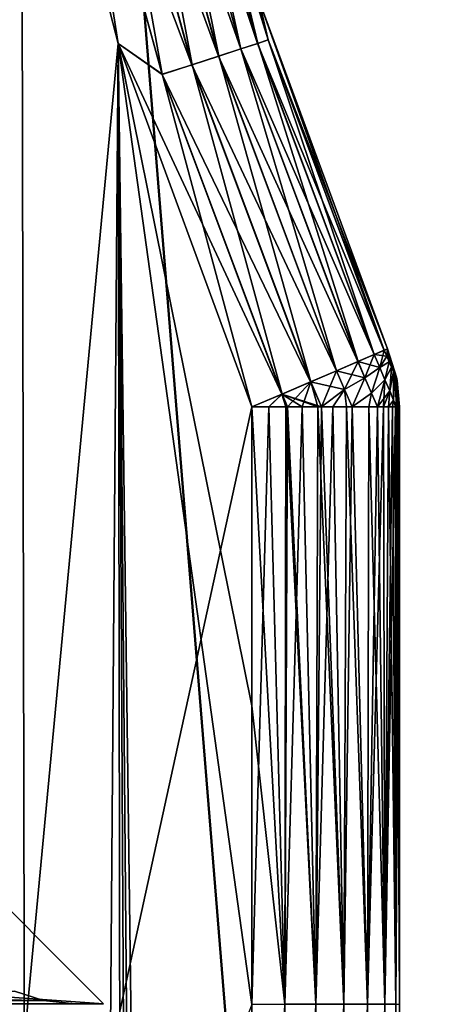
# Model space of a CAD drawing. Header units: metres. Extents: x -206 to 75, y -104 to 104.
# Tile 1041 of 1056: x 62.03 to 64.88, y 0 to 6.66. Entities that reach past the tile are written whole.
import ezdxf

# ---------------------------------------------------------------- set-up
doc = ezdxf.new("R2010")
doc.units = ezdxf.units.M
doc.layers.add('solid_01_1-CONSUMER_THERM_B_125288', color=7, linetype='CONTINUOUS')

msp = doc.modelspace()

# ---------------------------------------------------------------- linework, layer by layer
at = {"layer": 'solid_01_1-CONSUMER_THERM_B_125288'}
for points in [[(37.641285, -67.320755), (69.485435, 75.004799), (69.506912, -74.995201)], [(37.641285, -67.320755), (37.742935, -66.77655), (69.485435, 75.004799)], [(37.723892, 66.223442), (69.485435, 75.004799), (37.742855, -66.222939)], [(37.742935, -66.77655), (37.742855, -66.222939), (69.485435, 75.004799)], [(59.712963, 45.654583, 1.5), (69.506912, -74.995201, 1.5), (69.485435, 75.004799, 1.5)], [(59.712963, 45.654583, 1.5), (59.785141, 44.678574, 1.5), (69.506912, -74.995201, 1.5)], [(59.785141, 44.678574, 1.5), (59.79797, -44.670933, 1.5), (69.506912, -74.995201, 1.5)], [(62.264278, 19.72863, 66.5), (48.598515, 19.998343, 66.5), (48.599876, 0.998342, 66.5)], [(62.112293, 19.48123, 66.5), (62.264278, 19.72863, 66.5), (48.599876, 0.998342, 66.5)], [(62.014786, 19.259922, 66.5), (62.112293, 19.48123, 66.5), (48.599876, 0.998342, 66.5)], [(63.504753, 16.096836, 72.099998), (60.683029, 18.917753, 72.099998), (58.599808, 1.003241, 72.099998)], [(63.629177, 15.945251, 72.099998), (63.504753, 16.096836, 72.099998), (58.599808, 1.003241, 72.099998)], [(63.721561, 15.772441, 72.099998), (63.629177, 15.945251, 72.099998), (58.599808, 1.003241, 72.099998)], [(63.778484, 15.584934, 72.099998), (63.721561, 15.772441, 72.099998), (58.599808, 1.003241, 72.099998)], [(63.797745, 15.389772, 72.099998), (63.778484, 15.584934, 72.099998), (58.599808, 1.003241, 72.099998)], [(63.797745, 15.389772, 72.099998), (58.599808, 1.003241, 72.099998), (61.398727, 8.526005, 72.099998)], [(61.51181, 14.249249, 75.400002), (61.411285, -60.489021, 75.400002), (62.181705, -59.458954, 75.400002)], [(61.644127, 11.631385, 75.400002), (61.51181, 14.249249, 75.400002), (62.181705, -59.458954, 75.400002)], [(61.644123, 11.631423, 63.5), (62.039356, 9.040173, 63.5), (61.600677, -5.096644, 63.5)], [(62.03936, 9.040139, 75.400002), (61.644127, 11.631385, 75.400002), (62.181705, -59.458954, 75.400002)], [(62.015507, 9.238685, 66.5), (48.599876, 0.998342, 66.5), (62.113052, 9.017377, 66.5)], [(62.113052, 9.017377, 66.5), (48.599876, 0.998342, 66.5), (61.599339, 8.499276, 66.5)], [(62.039356, 9.040173, 63.5), (62.693485, 6.501882, 63.5), (61.600677, -5.096644, 63.5)], [(62.378593, 8.520164, 63.524879), (62.693485, 6.501882, 63.5), (62.039356, 9.040173, 63.5)], [(62.693497, 6.501851, 75.400002), (62.03936, 9.040139, 75.400002), (62.181705, -59.458954, 75.400002)], [(62.379425, 8.520352, 75.374931), (62.03936, 9.040139, 75.400002), (62.693497, 6.501851, 75.400002)], [(62.924618, 8.64467, 63.876354), (63.040905, 8.671185, 64.066139), (63.63868, 6.502757, 64.066025)], [(62.925148, 8.644791, 75.022964), (63.525803, 6.46612, 75.022964), (63.041271, 8.67127, 74.833076)], [(63.040905, 8.671185, 64.066139), (63.113056, 8.687638, 64.277725), (63.709091, 6.52561, 64.277603)], [(63.63868, 6.502757, 64.066025), (63.040905, 8.671185, 64.066139), (63.709091, 6.52561, 64.277603)], [(63.041271, 8.67127, 74.833076), (63.639091, 6.50289, 74.833076), (63.113243, 8.687681, 74.621429)], [(63.525803, 6.46612, 75.022964), (63.639091, 6.50289, 74.833076), (63.041271, 8.67127, 74.833076)], [(63.709091, 6.52561, 64.277603), (63.113056, 8.687638, 64.277725), (63.647923, 6.800286, 64.5)], [(63.113243, 8.687681, 74.621429), (63.709305, 6.525679, 74.621429), (63.647923, 6.800286, 74.400002)], [(63.639091, 6.50289, 74.833076), (63.709305, 6.525679, 74.621429), (63.113243, 8.687681, 74.621429)], [(62.584927, 8.567212, 63.598751), (62.770035, 8.609422, 63.717903), (63.374386, 6.416976, 63.717827)], [(62.585693, 8.567388, 75.300873), (63.194641, 6.358637, 75.300873), (62.770702, 8.609573, 75.181549)], [(62.770035, 8.609422, 63.717903), (62.924618, 8.64467, 63.876354), (63.525211, 6.465928, 63.876255)], [(63.374386, 6.416976, 63.717827), (62.770035, 8.609422, 63.717903), (63.525211, 6.465928, 63.876255)], [(62.770702, 8.609573, 75.181549), (63.37513, 6.417217, 75.181549), (62.925148, 8.644791, 75.022964)], [(63.194641, 6.358637, 75.300873), (63.37513, 6.417217, 75.181549), (62.770702, 8.609573, 75.181549)], [(63.525211, 6.465928, 63.876255), (62.924618, 8.64467, 63.876354), (63.63868, 6.502757, 64.066025)], [(63.37513, 6.417217, 75.181549), (63.525803, 6.46612, 75.022964), (62.925148, 8.644791, 75.022964)], [(63.193787, 6.35836, 63.598698), (62.378593, 8.520164, 63.524879), (62.584927, 8.567212, 63.598751)], [(62.585693, 8.567388, 75.300873), (62.379425, 8.520352, 75.374931), (62.993412, 6.293325, 75.374931)], [(63.193787, 6.35836, 63.598698), (62.584927, 8.567212, 63.598751), (63.374386, 6.416976, 63.717827)], [(62.585693, 8.567388, 75.300873), (62.993412, 6.293325, 75.374931), (63.194641, 6.358637, 75.300873)], [(62.378593, 8.520164, 63.524879), (62.992485, 6.293025, 63.524849), (62.693485, 6.501882, 63.5)], [(63.193787, 6.35836, 63.598698), (62.992485, 6.293025, 63.524849), (62.378593, 8.520164, 63.524879)], [(62.993412, 6.293325, 75.374931), (62.379425, 8.520352, 75.374931), (62.693497, 6.501851, 75.400002)], [(63.647923, 6.800286, 64.5), (63.647923, 6.800286, 74.400002), (64.519356, 4.435468, 74.400002)], [(64.496529, 4.425722, 74.621429), (64.519356, 4.435468, 74.400002), (63.647923, 6.800286, 74.400002)], [(64.519356, 4.435468, 64.5), (63.647923, 6.800286, 64.5), (64.519356, 4.435468, 74.400002)], [(63.709305, 6.525679, 74.621429), (64.496529, 4.425722, 74.621429), (63.647923, 6.800286, 74.400002)], [(63.709091, 6.52561, 64.277603), (63.647923, 6.800286, 64.5), (64.519356, 4.435468, 64.5)], [(62.693485, 6.501882, 63.5), (63.599659, 4.042841, 63.5), (61.600677, -5.096644, 63.5)], [(62.693497, 6.501851, 75.400002), (62.181705, -59.458954, 75.400002), (62.797161, -58.330135, 75.400002)], [(63.803307, 4.129779, 63.524822), (63.599659, 4.042841, 63.5), (62.693485, 6.501882, 63.5)], [(62.992485, 6.293025, 63.524849), (63.803307, 4.129779, 63.524822), (62.693485, 6.501882, 63.5)], [(62.693497, 6.501851, 75.400002), (63.517704, -55.867325, 75.400002), (63.599949, -0.000581, 75.400002)], [(63.599804, 2.021132, 75.400002), (62.693497, 6.501851, 75.400002), (63.599949, -0.000581, 75.400002)], [(62.693497, 6.501851, 75.400002), (63.246006, -57.123341, 75.400002), (63.517704, -55.867325, 75.400002)], [(62.693497, 6.501851, 75.400002), (63.043129, -57.73494, 75.400002), (63.246006, -57.123341, 75.400002)], [(62.693497, 6.501851, 75.400002), (62.797161, -58.330135, 75.400002), (63.043129, -57.73494, 75.400002)], [(63.599804, 2.021132, 75.400002), (63.599659, 4.042845, 75.400002), (62.693497, 6.501851, 75.400002)], [(62.993412, 6.293325, 75.374931), (62.693497, 6.501851, 75.400002), (63.599659, 4.042845, 75.400002)], [(63.374386, 6.416976, 63.717827), (63.525211, 6.465928, 63.876255), (64.318451, 4.349699, 63.87616)], [(63.37513, 6.417217, 75.181549), (64.173401, 4.287777, 75.181549), (63.525803, 6.46612, 75.022964)], [(63.525211, 6.465928, 63.876255), (63.63868, 6.502757, 64.066025), (64.428192, 4.396547, 64.06591)], [(63.525211, 6.465928, 63.876255), (64.428192, 4.396547, 64.06591), (64.318451, 4.349699, 63.87616)], [(63.525803, 6.46612, 75.022964), (64.319092, 4.349974, 75.022964), (63.639091, 6.50289, 74.833076)], [(63.525803, 6.46612, 75.022964), (64.173401, 4.287777, 75.181549), (64.319092, 4.349974, 75.022964)], [(63.63868, 6.502757, 64.066025), (63.709091, 6.52561, 64.277603), (64.4963, 4.425624, 64.277481)], [(63.63868, 6.502757, 64.066025), (64.4963, 4.425624, 64.277481), (64.428192, 4.396547, 64.06591)], [(63.639091, 6.50289, 74.833076), (64.428635, 4.396738, 74.833076), (63.709305, 6.525679, 74.621429)], [(63.639091, 6.50289, 74.833076), (64.319092, 4.349974, 75.022964), (64.428635, 4.396738, 74.833076)], [(63.709091, 6.52561, 64.277603), (64.519356, 4.435468, 64.5), (64.4963, 4.425624, 64.277481)], [(63.709305, 6.525679, 74.621429), (64.428635, 4.396738, 74.833076), (64.496529, 4.425722, 74.621429)], [(63.193787, 6.35836, 63.598698), (63.374386, 6.416976, 63.717827), (64.1726, 4.287433, 63.717751)], [(63.194641, 6.358637, 75.300873), (63.998886, 4.213275, 75.300873), (63.37513, 6.417217, 75.181549)], [(63.374386, 6.416976, 63.717827), (64.318451, 4.349699, 63.87616), (64.1726, 4.287433, 63.717751)], [(63.37513, 6.417217, 75.181549), (63.998886, 4.213275, 75.300873), (64.173401, 4.287777, 75.181549)], [(63.193787, 6.35836, 63.598698), (63.997955, 4.212878, 63.59864), (62.992485, 6.293025, 63.524849)], [(63.194641, 6.358637, 75.300873), (62.993412, 6.293325, 75.374931), (63.80431, 4.130208, 75.374931)], [(63.193787, 6.35836, 63.598698), (64.1726, 4.287433, 63.717751), (63.997955, 4.212878, 63.59864)], [(63.194641, 6.358637, 75.300873), (63.80431, 4.130208, 75.374931), (63.998886, 4.213275, 75.300873)], [(62.992485, 6.293025, 63.524849), (63.997955, 4.212878, 63.59864), (63.803307, 4.129779, 63.524822)], [(62.993412, 6.293325, 75.374931), (63.599659, 4.042845, 75.400002), (63.80431, 4.130208, 75.374931)], [(64.428192, 4.396547, 64.06591), (64.4963, 4.425624, 64.277481), (64.513359, 4.385735, 64.281891)], [(64.496529, 4.425722, 74.621429), (64.428635, 4.396738, 74.833076), (64.46582, 4.309634, 74.822594)], [(64.513489, 4.385992, 74.617172), (64.496529, 4.425722, 74.621429), (64.46582, 4.309634, 74.822594)], [(64.513359, 4.385735, 64.281891), (64.4963, 4.425624, 64.277481), (64.519356, 4.435468, 64.5)], [(64.513489, 4.385992, 74.617172), (64.519356, 4.435468, 74.400002), (64.496529, 4.425722, 74.621429)], [(64.529747, 4.347428, 64.29467), (64.513359, 4.385735, 64.281891), (64.519356, 4.435468, 64.5)], [(64.5298, 4.34779, 74.604568), (64.519356, 4.435468, 74.400002), (64.513489, 4.385992, 74.617172)], [(64.579369, 4.243254, 74.400002), (64.519356, 4.435468, 64.5), (64.519356, 4.435468, 74.400002)], [(64.579369, 4.243254, 74.400002), (64.519356, 4.435468, 74.400002), (64.583466, 4.222076, 74.400002)], [(64.581795, 4.225989, 74.443199), (64.583466, 4.222076, 74.400002), (64.519356, 4.435468, 74.400002)], [(64.54483, 4.312582, 74.584106), (64.519356, 4.435468, 74.400002), (64.5298, 4.34779, 74.604568)], [(64.557999, 4.281722, 74.556572), (64.519356, 4.435468, 74.400002), (64.54483, 4.312582, 74.584106)], [(64.568817, 4.256396, 74.523018), (64.519356, 4.435468, 74.400002), (64.557999, 4.281722, 74.556572)], [(64.576851, 4.237577, 74.484734), (64.519356, 4.435468, 74.400002), (64.568817, 4.256396, 74.523018)], [(64.581795, 4.225989, 74.443199), (64.519356, 4.435468, 74.400002), (64.576851, 4.237577, 74.484734)], [(64.579369, 4.243254, 74.400002), (64.579369, 4.243254, 64.5), (64.519356, 4.435468, 64.5)], [(64.581818, 4.225853, 64.456772), (64.519356, 4.435468, 64.5), (64.579369, 4.243254, 64.5)], [(64.54483, 4.312171, 64.315323), (64.529747, 4.347428, 64.29467), (64.519356, 4.435468, 64.5)], [(64.558037, 4.281318, 64.34304), (64.54483, 4.312171, 64.315323), (64.519356, 4.435468, 64.5)], [(64.568863, 4.256046, 64.376755), (64.558037, 4.281318, 64.34304), (64.519356, 4.435468, 64.5)], [(64.576889, 4.23732, 64.415161), (64.568863, 4.256046, 64.376755), (64.519356, 4.435468, 64.5)], [(64.581818, 4.225853, 64.456772), (64.576889, 4.23732, 64.415161), (64.519356, 4.435468, 64.5)], [(64.1726, 4.287433, 63.717751), (64.318451, 4.349699, 63.87616), (64.365425, 4.240253, 63.887932)], [(64.173401, 4.287777, 75.181549), (64.227242, 4.161676, 75.169434), (64.319092, 4.349974, 75.022964)], [(64.227242, 4.161676, 75.169434), (64.365814, 4.240539, 75.011497), (64.319092, 4.349974, 75.022964)], [(64.318451, 4.349699, 63.87616), (64.428192, 4.396547, 64.06591), (64.46553, 4.309318, 64.076622)], [(64.365425, 4.240253, 63.887932), (64.318451, 4.349699, 63.87616), (64.46553, 4.309318, 64.076622)], [(64.319092, 4.349974, 75.022964), (64.365814, 4.240539, 75.011497), (64.428635, 4.396738, 74.833076)], [(64.365814, 4.240539, 75.011497), (64.46582, 4.309634, 74.822594), (64.428635, 4.396738, 74.833076)], [(64.46553, 4.309318, 64.076622), (64.428192, 4.396547, 64.06591), (64.513359, 4.385735, 64.281891)], [(64.46553, 4.309318, 64.076622), (64.513359, 4.385735, 64.281891), (64.529747, 4.347428, 64.29467)], [(64.501038, 4.226393, 64.107803), (64.46553, 4.309318, 64.076622), (64.529747, 4.347428, 64.29467)], [(64.5298, 4.34779, 74.604568), (64.513489, 4.385992, 74.617172), (64.46582, 4.309634, 74.822594)], [(64.5298, 4.34779, 74.604568), (64.46582, 4.309634, 74.822594), (64.501205, 4.226746, 74.791649)], [(64.501038, 4.226393, 64.107803), (64.529747, 4.347428, 64.29467), (64.54483, 4.312171, 64.315323)], [(64.54483, 4.312582, 74.584106), (64.5298, 4.34779, 74.604568), (64.501205, 4.226746, 74.791649)], [(63.997955, 4.212878, 63.59864), (64.1726, 4.287433, 63.717751), (64.22686, 4.161448, 63.730225)], [(63.998886, 4.213275, 75.300873), (64.071732, 4.042875, 75.281563), (64.173401, 4.287777, 75.181549)], [(64.071732, 4.042875, 75.281563), (64.227242, 4.161676, 75.169434), (64.173401, 4.287777, 75.181549)], [(64.22686, 4.161448, 63.730225), (64.1726, 4.287433, 63.717751), (64.365425, 4.240253, 63.887932)], [(64.410637, 4.134941, 63.922222), (64.365425, 4.240253, 63.887932), (64.46553, 4.309318, 64.076622)], [(64.365814, 4.240539, 75.011497), (64.410812, 4.135134, 74.977509), (64.46582, 4.309634, 74.822594)], [(64.410637, 4.134941, 63.922222), (64.46553, 4.309318, 64.076622), (64.501038, 4.226393, 64.107803)], [(64.410812, 4.135134, 74.977509), (64.501205, 4.226746, 74.791649), (64.46582, 4.309634, 74.822594)], [(64.532997, 4.151783, 64.157936), (64.501038, 4.226393, 64.107803), (64.54483, 4.312171, 64.315323)], [(64.54483, 4.312582, 74.584106), (64.501205, 4.226746, 74.791649), (64.533081, 4.152088, 74.741745)], [(64.532997, 4.151783, 64.157936), (64.54483, 4.312171, 64.315323), (64.558037, 4.281318, 64.34304)], [(64.559868, 4.089092, 64.224571), (64.532997, 4.151783, 64.157936), (64.558037, 4.281318, 64.34304)], [(64.557999, 4.281722, 74.556572), (64.54483, 4.312582, 74.584106), (64.533081, 4.152088, 74.741745)], [(64.557999, 4.281722, 74.556572), (64.533081, 4.152088, 74.741745), (64.559898, 4.089273, 74.675301)], [(64.568817, 4.256396, 74.523018), (64.557999, 4.281722, 74.556572), (64.559898, 4.089273, 74.675301)], [(64.559868, 4.089092, 64.224571), (64.558037, 4.281318, 64.34304), (64.568863, 4.256046, 64.376755)], [(63.803307, 4.129779, 63.524822), (63.997955, 4.212878, 63.59864), (64.071732, 4.042875, 63.618439)], [(63.80431, 4.130208, 75.374931), (63.841629, 4.042859, 75.370285), (63.998886, 4.213275, 75.300873)], [(63.841629, 4.042859, 75.370285), (63.940258, 4.042865, 75.34021), (63.998886, 4.213275, 75.300873)], [(63.940258, 4.042865, 75.34021), (64.046814, 4.042873, 75.294456), (63.998886, 4.213275, 75.300873)], [(63.997955, 4.212878, 63.59864), (64.22686, 4.161448, 63.730225), (64.071732, 4.042875, 63.618439)], [(64.046814, 4.042873, 75.294456), (64.071732, 4.042875, 75.281563), (63.998886, 4.213275, 75.300873)], [(64.22686, 4.161448, 63.730225), (64.365425, 4.240253, 63.887932), (64.278656, 4.04289, 63.765862)], [(64.227242, 4.161676, 75.169434), (64.278656, 4.04289, 75.13414), (64.365814, 4.240539, 75.011497)], [(64.278656, 4.04289, 75.13414), (64.410812, 4.135134, 74.977509), (64.365814, 4.240539, 75.011497)], [(64.410637, 4.134941, 63.922222), (64.278656, 4.04289, 63.765862), (64.365425, 4.240253, 63.887932)], [(64.410637, 4.134941, 63.922222), (64.501038, 4.226393, 64.107803), (64.450363, 4.042902, 63.974361)], [(64.410812, 4.135134, 74.977509), (64.450363, 4.042902, 74.925644), (64.501205, 4.226746, 74.791649)], [(64.450363, 4.042902, 74.925644), (64.491158, 4.042905, 74.85302), (64.501205, 4.226746, 74.791649)], [(64.532997, 4.151783, 64.157936), (64.450363, 4.042902, 63.974361), (64.501038, 4.226393, 64.107803)], [(64.491158, 4.042905, 74.85302), (64.533081, 4.152088, 74.741745), (64.501205, 4.226746, 74.791649)], [(64.559868, 4.089092, 64.224571), (64.568863, 4.256046, 64.376755), (64.580261, 4.042912, 64.30397)], [(64.568817, 4.256396, 74.523018), (64.559898, 4.089273, 74.675301), (64.580261, 4.042912, 74.596024)], [(64.576851, 4.237577, 74.484734), (64.568817, 4.256396, 74.523018), (64.580261, 4.042912, 74.596024)], [(64.576889, 4.23732, 64.415161), (64.580261, 4.042912, 64.30397), (64.568863, 4.256046, 64.376755)], [(64.576851, 4.237577, 74.484734), (64.587288, 4.042912, 74.556831), (64.596375, 4.042912, 74.480972)], [(64.581795, 4.225989, 74.443199), (64.576851, 4.237577, 74.484734), (64.596375, 4.042912, 74.480972)], [(64.576851, 4.237577, 74.484734), (64.580261, 4.042912, 74.596024), (64.587288, 4.042912, 74.556831)], [(64.576889, 4.23732, 64.415161), (64.587288, 4.042912, 64.34317), (64.580261, 4.042912, 64.30397)], [(64.581818, 4.225853, 64.456772), (64.587288, 4.042912, 64.34317), (64.576889, 4.23732, 64.415161)], [(64.583466, 4.222076, 74.400002), (64.583466, 4.222076, 64.5), (64.579369, 4.243254, 64.5)], [(64.581818, 4.225853, 64.456772), (64.579369, 4.243254, 64.5), (64.583466, 4.222076, 64.5)], [(64.579369, 4.243254, 74.400002), (64.583466, 4.222076, 74.400002), (64.579369, 4.243254, 64.5)], [(64.581795, 4.225989, 74.443199), (64.599663, 4.042913, 74.400002), (64.583466, 4.222076, 74.400002)], [(64.581795, 4.225989, 74.443199), (64.596375, 4.042912, 74.480972), (64.599663, 4.042913, 74.400002)], [(64.581818, 4.225853, 64.456772), (64.583466, 4.222076, 64.5), (64.596375, 4.042912, 64.419022)], [(64.581818, 4.225853, 64.456772), (64.596375, 4.042912, 64.419022), (64.587288, 4.042912, 64.34317)], [(64.599663, 4.042913, 74.400002), (64.599663, 4.042913, 64.5), (64.583466, 4.222076, 64.5)], [(64.596375, 4.042912, 64.419022), (64.583466, 4.222076, 64.5), (64.599663, 4.042913, 64.5)], [(64.583466, 4.222076, 74.400002), (64.599663, 4.042913, 74.400002), (64.583466, 4.222076, 64.5)], [(64.071732, 4.042875, 75.281563), (64.147591, 4.042881, 75.236526), (64.227242, 4.161676, 75.169434)], [(64.22686, 4.161448, 63.730225), (64.147591, 4.042881, 63.663475), (64.071732, 4.042875, 63.618439)], [(64.147591, 4.042881, 75.236526), (64.24102, 4.042887, 75.167236), (64.227242, 4.161676, 75.169434)], [(64.22686, 4.161448, 63.730225), (64.24102, 4.042887, 63.732761), (64.147591, 4.042881, 63.663475)], [(64.22686, 4.161448, 63.730225), (64.278656, 4.04289, 63.765862), (64.24102, 4.042887, 63.732761)], [(64.24102, 4.042887, 75.167236), (64.278656, 4.04289, 75.13414), (64.227242, 4.161676, 75.169434)], [(64.278656, 4.04289, 75.13414), (64.392845, 4.042898, 75.00898), (64.410812, 4.135134, 74.977509)], [(64.410637, 4.134941, 63.922222), (64.392845, 4.042898, 63.891018), (64.278656, 4.04289, 63.765862)], [(64.392845, 4.042898, 75.00898), (64.450363, 4.042902, 74.925644), (64.410812, 4.135134, 74.977509)], [(64.410637, 4.134941, 63.922222), (64.450363, 4.042902, 63.974361), (64.392845, 4.042898, 63.891018)], [(64.532997, 4.151783, 64.157936), (64.491158, 4.042905, 64.046974), (64.450363, 4.042902, 63.974361)], [(64.491158, 4.042905, 74.85302), (64.525528, 4.042908, 74.77784), (64.533081, 4.152088, 74.741745)], [(64.532997, 4.151783, 64.157936), (64.525528, 4.042908, 64.122162), (64.491158, 4.042905, 64.046974)], [(64.525528, 4.042908, 74.77784), (64.559898, 4.089273, 74.675301), (64.533081, 4.152088, 74.741745)], [(64.559868, 4.089092, 64.224571), (64.525528, 4.042908, 64.122162), (64.532997, 4.151783, 64.157936)], [(63.715302, 4.04285, 75.393288), (63.80431, 4.130208, 75.374931), (63.599659, 4.042845, 75.400002)], [(63.803307, 4.129779, 63.524822), (63.715302, 4.04285, 63.50671), (63.599659, 4.042841, 63.5)], [(63.715302, 4.04285, 75.393288), (63.829296, 4.042858, 75.373276), (63.80431, 4.130208, 75.374931)], [(63.803307, 4.129779, 63.524822), (63.829296, 4.042858, 63.526722), (63.715302, 4.04285, 63.50671)], [(63.803307, 4.129779, 63.524822), (64.071732, 4.042875, 63.618439), (64.046814, 4.042873, 63.605545)], [(63.803307, 4.129779, 63.524822), (64.046814, 4.042873, 63.605545), (63.940258, 4.042865, 63.559792)], [(63.803307, 4.129779, 63.524822), (63.940258, 4.042865, 63.559792), (63.841629, 4.042859, 63.529716)], [(63.803307, 4.129779, 63.524822), (63.841629, 4.042859, 63.529716), (63.829296, 4.042858, 63.526722)], [(63.829296, 4.042858, 75.373276), (63.841629, 4.042859, 75.370285), (63.80431, 4.130208, 75.374931)], [(64.525528, 4.042908, 74.77784), (64.552391, 4.04291, 74.703812), (64.559898, 4.089273, 74.675301)], [(64.559868, 4.089092, 64.224571), (64.552391, 4.04291, 64.19619), (64.525528, 4.042908, 64.122162)], [(64.552391, 4.04291, 74.703812), (64.572731, 4.042911, 74.630493), (64.559898, 4.089273, 74.675301)], [(64.559868, 4.089092, 64.224571), (64.572731, 4.042911, 64.269508), (64.552391, 4.04291, 64.19619)], [(64.559868, 4.089092, 64.224571), (64.580261, 4.042912, 64.30397), (64.572731, 4.042911, 64.269508)], [(64.572731, 4.042911, 74.630493), (64.580261, 4.042912, 74.596024), (64.559898, 4.089273, 74.675301)], [(63.599659, 4.042841, 63.5), (63.599949, -0.000581, 63.5), (61.600677, -5.096644, 63.5)], [(63.822472, 0.001732, 75.374931), (63.715302, 4.04285, 75.393288), (63.599659, 4.042845, 75.400002)], [(63.715302, 4.04285, 63.50671), (63.599949, -0.000581, 63.5), (63.599659, 4.042841, 63.5)], [(63.822472, 0.001732, 75.374931), (63.599659, 4.042845, 75.400002), (63.599804, 2.021132, 75.400002)], [(63.715302, 4.04285, 63.50671), (63.822472, 0.001732, 63.525074), (63.599949, -0.000581, 63.5)], [(63.822472, 0.001732, 75.374931), (63.829296, 4.042858, 75.373276), (63.715302, 4.04285, 75.393288)], [(63.715302, 4.04285, 63.50671), (63.829296, 4.042858, 63.526722), (63.822472, 0.001732, 63.525074)], [(63.940258, 4.042865, 63.559792), (64.033836, 0.001735, 63.59903), (63.822472, 0.001732, 63.525074)], [(63.841629, 4.042859, 63.529716), (63.940258, 4.042865, 63.559792), (63.822472, 0.001732, 63.525074)], [(63.829296, 4.042858, 63.526722), (63.841629, 4.042859, 63.529716), (63.822472, 0.001732, 63.525074)], [(63.822472, 0.001732, 75.374931), (64.033836, 0.001735, 75.300972), (63.829296, 4.042858, 75.373276)], [(64.033836, 0.001735, 75.300972), (63.841629, 4.042859, 75.370285), (63.829296, 4.042858, 75.373276)], [(64.033836, 0.001735, 75.300972), (63.940258, 4.042865, 75.34021), (63.841629, 4.042859, 75.370285)], [(64.033836, 0.001735, 75.300972), (64.046814, 4.042873, 75.294456), (63.940258, 4.042865, 75.34021)], [(63.940258, 4.042865, 63.559792), (64.046814, 4.042873, 63.605545), (64.033836, 0.001735, 63.59903)], [(64.147591, 4.042881, 63.663475), (64.223442, 0.001755, 63.71817), (64.033836, 0.001735, 63.59903)], [(64.071732, 4.042875, 63.618439), (64.147591, 4.042881, 63.663475), (64.033836, 0.001735, 63.59903)], [(64.046814, 4.042873, 63.605545), (64.071732, 4.042875, 63.618439), (64.033836, 0.001735, 63.59903)], [(64.033836, 0.001735, 75.300972), (64.223442, 0.001755, 75.181831), (64.046814, 4.042873, 75.294456)], [(64.223442, 0.001755, 75.181831), (64.071732, 4.042875, 75.281563), (64.046814, 4.042873, 75.294456)], [(64.223442, 0.001755, 75.181831), (64.147591, 4.042881, 75.236526), (64.071732, 4.042875, 75.281563)], [(64.223442, 0.001755, 75.181831), (64.24102, 4.042887, 75.167236), (64.147591, 4.042881, 75.236526)], [(64.147591, 4.042881, 63.663475), (64.24102, 4.042887, 63.732761), (64.223442, 0.001755, 63.71817)], [(64.278656, 4.04289, 63.765862), (64.381783, 0.001772, 63.876511), (64.223442, 0.001755, 63.71817)], [(64.24102, 4.042887, 63.732761), (64.278656, 4.04289, 63.765862), (64.223442, 0.001755, 63.71817)], [(64.223442, 0.001755, 75.181831), (64.381783, 0.001772, 75.023491), (64.24102, 4.042887, 75.167236)], [(64.381783, 0.001772, 75.023491), (64.278656, 4.04289, 75.13414), (64.24102, 4.042887, 75.167236)], [(64.381783, 0.001772, 75.023491), (64.392845, 4.042898, 75.00898), (64.278656, 4.04289, 75.13414)], [(64.278656, 4.04289, 63.765862), (64.392845, 4.042898, 63.891018), (64.381783, 0.001772, 63.876511)], [(64.491158, 4.042905, 64.046974), (64.500916, 0.001785, 64.066116), (64.381783, 0.001772, 63.876511)], [(64.450363, 4.042902, 63.974361), (64.491158, 4.042905, 64.046974), (64.381783, 0.001772, 63.876511)], [(64.392845, 4.042898, 63.891018), (64.450363, 4.042902, 63.974361), (64.381783, 0.001772, 63.876511)], [(64.381783, 0.001772, 75.023491), (64.500916, 0.001785, 74.833885), (64.392845, 4.042898, 75.00898)], [(64.500916, 0.001785, 74.833885), (64.450363, 4.042902, 74.925644), (64.392845, 4.042898, 75.00898)], [(64.500916, 0.001785, 74.833885), (64.491158, 4.042905, 74.85302), (64.450363, 4.042902, 74.925644)], [(64.500916, 0.001785, 74.833885), (64.525528, 4.042908, 74.77784), (64.491158, 4.042905, 74.85302)], [(64.491158, 4.042905, 64.046974), (64.525528, 4.042908, 64.122162), (64.500916, 0.001785, 64.066116)], [(64.572731, 4.042911, 64.269508), (64.574875, 0.001793, 64.277481), (64.500916, 0.001785, 64.066116)], [(64.552391, 4.04291, 64.19619), (64.572731, 4.042911, 64.269508), (64.500916, 0.001785, 64.066116)], [(64.525528, 4.042908, 64.122162), (64.552391, 4.04291, 64.19619), (64.500916, 0.001785, 64.066116)], [(64.500916, 0.001785, 74.833885), (64.574875, 0.001793, 74.62252), (64.525528, 4.042908, 74.77784)], [(64.574875, 0.001793, 74.62252), (64.552391, 4.04291, 74.703812), (64.525528, 4.042908, 74.77784)], [(64.574875, 0.001793, 74.62252), (64.572731, 4.042911, 74.630493), (64.552391, 4.04291, 74.703812)], [(64.574875, 0.001793, 74.62252), (64.580261, 4.042912, 74.596024), (64.572731, 4.042911, 74.630493)], [(64.572731, 4.042911, 64.269508), (64.580261, 4.042912, 64.30397), (64.574875, 0.001793, 64.277481)], [(64.574875, 0.001793, 64.277481), (64.599663, 4.042913, 64.5), (64.599953, -0.000509, 64.5)], [(64.596375, 4.042912, 64.419022), (64.599663, 4.042913, 64.5), (64.574875, 0.001793, 64.277481)], [(64.574875, 0.001793, 74.62252), (64.599953, -0.000509, 74.400002), (64.580261, 4.042912, 74.596024)], [(64.587288, 4.042912, 64.34317), (64.596375, 4.042912, 64.419022), (64.574875, 0.001793, 64.277481)], [(64.580261, 4.042912, 64.30397), (64.587288, 4.042912, 64.34317), (64.574875, 0.001793, 64.277481)], [(64.599953, -0.000509, 74.400002), (64.587288, 4.042912, 74.556831), (64.580261, 4.042912, 74.596024)], [(64.599953, -0.000509, 74.400002), (64.596375, 4.042912, 74.480972), (64.587288, 4.042912, 74.556831)], [(64.599953, -0.000509, 74.400002), (64.599663, 4.042913, 74.400002), (64.596375, 4.042912, 74.480972)], [(64.599953, -0.000509, 64.5), (64.599663, 4.042913, 64.5), (64.599663, 4.042913, 74.400002)], [(64.599953, -0.000509, 64.5), (64.599663, 4.042913, 74.400002), (64.599953, -0.000509, 74.400002)], [(63.822472, 0.001732, 75.374931), (63.599804, 2.021132, 75.400002), (63.599949, -0.000581, 75.400002)], [(47.603344, 0.001667, 73.396606), (61.599876, 0.999276, 72.400002), (62.595482, 0.003813, 73.395531)], [(48.599876, 0.998342, 66.5), (47.603344, 0.001667, 65.503395), (62.595482, 0.003813, 65.504463)], [(48.599876, 0.998342, 66.5), (62.595482, 0.003813, 65.504463), (61.599876, 0.999276, 66.5)], [(62.595482, 0.003813, 73.395531), (61.599876, 0.999276, 72.400002), (61.599876, 0.999276, 66.5)], [(62.595482, 0.003813, 73.395531), (61.599876, 0.999276, 66.5), (62.595482, 0.003813, 65.504463)], [(62.189137, 0.026228, 66.010811), (57.810753, 0.025601, 66.010811), (58.006721, 0.089632, 66.206764)], [(57.810757, 0.025601, 72.889191), (62.189137, 0.026228, 72.889191), (61.993172, 0.090203, 72.693214)], [(61.993172, 0.090203, 66.206787), (62.189137, 0.026228, 66.010811), (58.006721, 0.089632, 66.206764)], [(62.189137, 0.026228, 72.889191), (62.189137, 0.026228, 66.010811), (61.993172, 0.090203, 66.206787)], [(61.993172, 0.090203, 72.693214), (62.189137, 0.026228, 72.889191), (61.993172, 0.090203, 66.206787)], [(62.399948, 0.003785, 65.800003), (62.595482, 0.003813, 65.504463), (47.603344, 0.001667, 65.503395)], [(48.167435, 0.001748, 73.099998), (47.603344, 0.001667, 73.396606), (62.595482, 0.003813, 73.395531)], [(57.599949, 0.003098, 65.800003), (62.399948, 0.003785, 65.800003), (47.603344, 0.001667, 65.503395)], [(53.099949, 0.002454, 73.099998), (48.167435, 0.001748, 73.099998), (62.595482, 0.003813, 73.395531)], [(53.099949, 0.002454, 73.099998), (62.595482, 0.003813, 73.395531), (57.599949, 0.003098, 73.099998)], [(62.189137, 0.026228, 72.889191), (57.599949, 0.003098, 73.099998), (62.399948, 0.003785, 73.099998)], [(57.810757, 0.025601, 72.889191), (57.599949, 0.003098, 73.099998), (62.189137, 0.026228, 72.889191)], [(57.810753, 0.025601, 66.010811), (62.399948, 0.003785, 65.800003), (57.599949, 0.003098, 65.800003)], [(62.399948, 0.003785, 73.099998), (57.599949, 0.003098, 73.099998), (62.595482, 0.003813, 73.395531)], [(62.189137, 0.026228, 66.010811), (62.399948, 0.003785, 65.800003), (57.810753, 0.025601, 66.010811)], [(62.189137, 0.026228, 66.010811), (62.399948, 0.003785, 73.099998), (62.399948, 0.003785, 65.800003)], [(62.189137, 0.026228, 72.889191), (62.399948, 0.003785, 73.099998), (62.189137, 0.026228, 66.010811)], [(62.399948, 0.003785, 65.800003), (62.595482, 0.003813, 73.395531), (62.595482, 0.003813, 65.504463)], [(62.399948, 0.003785, 65.800003), (62.399948, 0.003785, 73.099998), (62.595482, 0.003813, 73.395531)], [(63.829193, -54.596012, 75.375175), (63.822472, 0.001732, 75.374931), (63.599949, -0.000581, 75.400002)], [(63.822472, 0.001732, 63.525074), (63.600677, -5.096358, 63.5), (63.599949, -0.000581, 63.5)], [(63.8232, -5.096326, 63.52507), (63.600677, -5.096358, 63.5), (63.822472, 0.001732, 63.525074)], [(64.04084, -54.595982, 75.301361), (64.033836, 0.001735, 75.300972), (63.822472, 0.001732, 75.374931)], [(63.8232, -5.096326, 63.52507), (63.822472, 0.001732, 63.525074), (64.033836, 0.001735, 63.59903)], [(63.829193, -54.596012, 75.375175), (64.04084, -54.595982, 75.301361), (63.822472, 0.001732, 75.374931)], [(63.8232, -5.096326, 63.52507), (64.033836, 0.001735, 63.59903), (64.034561, -5.096296, 63.59903)], [(64.230728, -54.595955, 75.182251), (64.223442, 0.001755, 75.181831), (64.033836, 0.001735, 75.300972)], [(64.034561, -5.096296, 63.59903), (64.033836, 0.001735, 63.59903), (64.223442, 0.001755, 63.71817)], [(64.04084, -54.595982, 75.301361), (64.230728, -54.595955, 75.182251), (64.033836, 0.001735, 75.300972)], [(64.034561, -5.096296, 63.59903), (64.223442, 0.001755, 63.71817), (64.224167, -5.096269, 63.71817)], [(64.38932, -54.595932, 75.023842), (64.381783, 0.001772, 75.023491), (64.223442, 0.001755, 75.181831)], [(64.224167, -5.096269, 63.71817), (64.223442, 0.001755, 63.71817), (64.381783, 0.001772, 63.876511)], [(64.230728, -54.595955, 75.182251), (64.38932, -54.595932, 75.023842), (64.223442, 0.001755, 75.181831)], [(64.224167, -5.096269, 63.71817), (64.381783, 0.001772, 63.876511), (64.382507, -5.096246, 63.876511)], [(64.508636, -54.595913, 74.834084), (64.500916, 0.001785, 74.833885), (64.381783, 0.001772, 75.023491)], [(64.382507, -5.096246, 63.876511), (64.381783, 0.001772, 63.876511), (64.500916, 0.001785, 64.066116)], [(64.38932, -54.595932, 75.023842), (64.508636, -54.595913, 74.834084), (64.381783, 0.001772, 75.023491)], [(64.382507, -5.096246, 63.876511), (64.500916, 0.001785, 64.066116), (64.501648, -5.096229, 64.066116)], [(64.582695, -54.595901, 74.62252), (64.574875, 0.001793, 74.62252), (64.500916, 0.001785, 74.833885)], [(64.501648, -5.096229, 64.066116), (64.500916, 0.001785, 64.066116), (64.574875, 0.001793, 64.277481)], [(64.508636, -54.595913, 74.834084), (64.582695, -54.595901, 74.62252), (64.500916, 0.001785, 74.833885)], [(64.501648, -5.096229, 64.066116), (64.574875, 0.001793, 64.277481), (64.575607, -5.096219, 64.277481)], [(64.607765, -54.595898, 74.400002), (64.599953, -0.000509, 74.400002), (64.574875, 0.001793, 74.62252)], [(64.607765, -54.595898, 74.400002), (64.574875, 0.001793, 74.62252), (64.582695, -54.595901, 74.62252)], [(64.575607, -5.096219, 64.277481), (64.574875, 0.001793, 64.277481), (64.599953, -0.000509, 64.5)]]:
    msp.add_3dface(points, dxfattribs=at)

doc.saveas('drawing.dxf')
